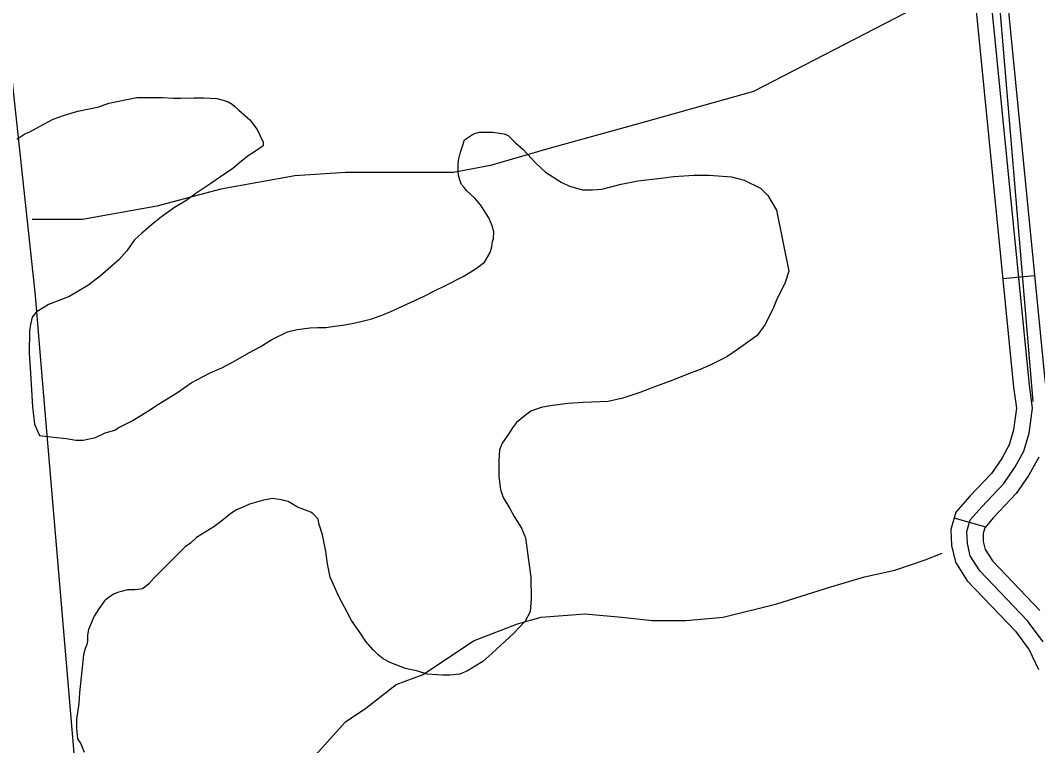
# Model space of a CAD drawing. Extents: x 3187622 to 3225504, y 800805 to 826213.
# Drawn here: x 3199818 to 3200774, y 806925 to 807608 of the extents above; entities that cross this region are included whole.
import ezdxf

# ---------------------------------------------------------------- set-up
doc = ezdxf.new("R2010")
doc.units = 0
for name, color, linetype in [('V-ROAD-CNTR', 7, 'Continuous'), ('V-SITE-VEGE', 7, 'Continuous'), ('V-TOPO-SHOR', 7, 'Continuous')]:
    doc.layers.add(name, color=color, linetype=linetype)

msp = doc.modelspace()

# ---------------------------------------------------------------- linework, layer by layer
at = {"layer": 'V-ROAD-CNTR'}
for p, q in [((3200771.39, 807367.33), (3200741.54, 807364.37)), ((3200724.72, 807131.2), (3200695.9, 807139.52))]:
    msp.add_line(p, q, dxfattribs=at)
for points in [[(3200779.42, 807023.2), (3200764.84, 807042.78), (3200720.02, 807089.89), (3200710.98, 807103.97), (3200708.27, 807115.59), (3200707.86, 807126.86), (3200711.01, 807137.79), (3200721.72, 807150.07), (3200742.57, 807171.93), (3200753.32, 807187.69), (3200761.49, 807202.46), (3200766.29, 807219.19), (3200769.62, 807242.81), (3200766.51, 807264.44), (3200731.18, 807620.89)], [(3200746.13, 807622.14), (3200781.41, 807266.25)], [(3200716.23, 807619.64), (3200751.62, 807262.64), (3200754.47, 807242.79), (3200751.58, 807222.32), (3200747.54, 807208.23), (3200740.54, 807195.56), (3200730.87, 807181.4), (3200710.64, 807160.18), (3200697.53, 807145.15), (3200692.78, 807128.71), (3200693.33, 807113.59), (3200696.96, 807098.04), (3200708.16, 807080.59), (3200753.35, 807033.1), (3200766.45, 807015.5), (3200775, 806996.9)], [(3200775.44, 807196.68), (3200766.11, 807179.82), (3200754.28, 807162.47), (3200732.81, 807139.95), (3200724.5, 807130.44), (3200722.93, 807125), (3200723.2, 807117.58), (3200725, 807109.9), (3200731.87, 807099.2), (3200776.33, 807052.47)]]:
    msp.add_lwpolyline(points, dxfattribs=at)
at = {"layer": 'V-SITE-VEGE'}
for p, q in [((3199900.73, 807529.85), (3199927.1, 807535.01)), ((3199927.1, 807535.01), (3199950.81, 807534.9)), ((3199950.81, 807534.9), (3199961.35, 807534.33)), ((3199961.35, 807534.33), (3199968.19, 807534.3)), ((3199968.19, 807534.3), (3199980.84, 807534.77)), ((3199980.84, 807534.77), (3199989.8, 807534.73)), ((3199989.8, 807534.73), (3200002.44, 807534.15)), ((3199871.72, 807522.08), (3199891.24, 807526.21)), ((3199891.24, 807526.21), (3199900.73, 807529.85)), ((3200002.44, 807534.15), (3200008.23, 807532.54)), ((3200008.23, 807532.54), (3200012.96, 807530.94)), ((3200012.96, 807530.94), (3200016.64, 807528.82)), ((3200016.64, 807528.82), (3200019.27, 807526.7)), ((3200019.27, 807526.7), (3200022.94, 807522.99)), ((3199848.51, 807514.8), (3199859.06, 807518.45)), ((3199859.06, 807518.45), (3199871.72, 807522.08)), ((3200022.94, 807522.99), (3200033.44, 807513.99)), ((3199826.33, 807502.78), (3199839, 807509.58)), ((3199839, 807509.58), (3199848.51, 807514.8)), ((3200033.44, 807513.99), (3200040.25, 807505.01)), ((3199814.18, 807495.99), (3199821.58, 807500.7)), ((3199821.58, 807500.7), (3199826.33, 807502.78)), ((3200040.25, 807505.01), (3200045.99, 807492.86)), ((3200235.14, 807495.2), (3200243.6, 807500.96)), ((3200243.6, 807500.96), (3200249.4, 807502.51)), ((3200249.4, 807502.51), (3200262.05, 807502.45)), ((3200262.05, 807502.45), (3200272.58, 807500.83)), ((3200272.58, 807500.83), (3200276.26, 807499.23)), ((3200276.26, 807499.23), (3200283.08, 807492.35)), ((3200045.97, 807489.7), (3200038.58, 807484.46)), ((3200045.99, 807492.86), (3200045.97, 807489.7)), ((3200231.41, 807483.62), (3200233.01, 807488.36)), ((3200233.01, 807488.36), (3200235.14, 807495.2)), ((3200283.08, 807492.35), (3200290.43, 807486)), ((3200031.71, 807480.28), (3200023.77, 807473.47)), ((3200038.58, 807484.46), (3200031.71, 807480.28)), ((3200229.25, 807472.57), (3200229.8, 807477.31)), ((3200229.8, 807477.31), (3200231.41, 807483.62)), ((3200290.43, 807486), (3200302.49, 807473.3)), ((3200017.43, 807468.23), (3200005.81, 807460.37)), ((3200023.77, 807473.47), (3200017.43, 807468.23)), ((3200229.22, 807465.72), (3200229.25, 807472.57)), ((3200302.49, 807473.3), (3200311.41, 807464.83)), ((3200005.81, 807460.37), (3199996.82, 807454.09)), ((3200229.73, 807462.03), (3200229.22, 807465.72)), ((3200230.76, 807457.28), (3200229.73, 807462.03)), ((3200311.41, 807464.83), (3200326.12, 807455.28)), ((3200398.3, 807456.55), (3200419.92, 807459.09)), ((3200419.92, 807459.09), (3200432.04, 807460.61)), ((3200432.04, 807460.61), (3200451.02, 807462.11)), ((3200451.02, 807462.11), (3200465.24, 807462.05)), ((3200465.24, 807462.05), (3200486.31, 807460.38)), ((3200486.31, 807460.38), (3200498.41, 807457.16)), ((3199996.82, 807454.09), (3199982.55, 807444.67)), ((3200232.32, 807453.06), (3200230.76, 807457.28)), ((3200234.95, 807450.41), (3200232.32, 807453.06)), ((3200237.57, 807447.24), (3200234.95, 807450.41)), ((3200326.12, 807455.28), (3200334, 807451.56)), ((3200334, 807451.56), (3200346.11, 807448.34)), ((3200346.11, 807448.34), (3200355.59, 807448.3)), ((3200355.59, 807448.3), (3200364.55, 807448.79)), ((3200364.55, 807448.79), (3200382.48, 807453.45)), ((3200382.48, 807453.45), (3200398.3, 807456.55)), ((3200498.41, 807457.16), (3200513.66, 807449.72)), ((3200513.66, 807449.72), (3200520.48, 807442.84)), ((3199982.55, 807444.67), (3199973.04, 807437.86)), ((3200244.91, 807440.36), (3200237.57, 807447.24)), ((3200250.16, 807434.01), (3200244.91, 807440.36)), ((3200520.48, 807442.84), (3200528.85, 807429.1)), ((3199962.47, 807431.58), (3199950.32, 807422.68)), ((3199973.04, 807437.86), (3199962.47, 807431.58)), ((3200258.01, 807421.86), (3200250.16, 807434.01)), ((3200528.85, 807429.1), (3200540.19, 807371.63)), ((3199950.32, 807422.68), (3199942.39, 807416.4)), ((3200261.14, 807414.47), (3200258.01, 807421.86)), ((3199942.39, 807416.4), (3199931.81, 807407.48)), ((3200262.69, 807408.67), (3200261.14, 807414.47)), ((3199924.93, 807401.19), (3199917.51, 807390.69)), ((3199931.81, 807407.48), (3199924.93, 807401.19)), ((3200261.6, 807399.72), (3200262.66, 807402.35)), ((3200262.66, 807402.35), (3200262.69, 807408.67)), ((3200259.44, 807389.19), (3200261.04, 807394.45)), ((3200261.04, 807394.45), (3200261.6, 807399.72)), ((3199910.1, 807382.29), (3199892.65, 807367.08)), ((3199917.51, 807390.69), (3199910.1, 807382.29)), ((3200254.13, 807380.26), (3200259.44, 807389.19)), ((3200234.06, 807366.65), (3200245.15, 807373.44)), ((3200245.15, 807373.44), (3200254.13, 807380.26)), ((3199892.65, 807367.08), (3199881.01, 807358.18)), ((3200216.63, 807357.77), (3200234.06, 807366.65)), ((3200540.19, 807371.63), (3200536.45, 807360.05)), ((3199881.01, 807358.18), (3199864.11, 807348.24)), ((3200196.56, 807347.84), (3200207.65, 807353.59)), ((3200207.65, 807353.59), (3200216.63, 807357.77)), ((3200536.45, 807360.05), (3200529.01, 807345.33)), ((3199855.67, 807344.59), (3199844.06, 807340.43)), ((3199864.11, 807348.24), (3199855.67, 807344.59)), ((3200165.94, 807333.75), (3200196.56, 807347.84)), ((3200529.01, 807345.33), (3200525.28, 807335.86)), ((3199841.41, 807338.86), (3199832.44, 807333.1)), ((3199844.06, 807340.43), (3199841.41, 807338.86)), ((3200158.55, 807330.62), (3200165.94, 807333.75)), ((3200525.28, 807335.86), (3200517.84, 807321.14)), ((3199828.73, 807328.38), (3199827.12, 807321.54)), ((3199832.44, 807333.1), (3199828.73, 807328.38)), ((3200131.12, 807322.84), (3200148, 807326.98)), ((3200148, 807326.98), (3200158.55, 807330.62)), ((3199826.04, 807315.74), (3199825.94, 807294.67)), ((3199827.12, 807321.54), (3199826.04, 807315.74)), ((3200054.13, 807307.37), (3200068.92, 807314.68)), ((3200068.92, 807314.68), (3200077.88, 807316.75)), ((3200077.88, 807316.75), (3200090.01, 807318.28)), ((3200090.01, 807318.28), (3200096.86, 807318.77)), ((3200096.86, 807318.77), (3200104.76, 807318.74)), ((3200104.76, 807318.74), (3200111.09, 807319.76)), ((3200111.09, 807319.76), (3200122.69, 807321.29)), ((3200122.69, 807321.29), (3200131.12, 807322.84)), ((3200517.84, 807321.14), (3200510.42, 807311.17)), ((3200043.04, 807300.57), (3200054.13, 807307.37)), ((3200510.42, 807311.17), (3200492.98, 807298.6)), ((3200032.47, 807294.82), (3200043.04, 807300.57)), ((3200492.98, 807298.6), (3200481.88, 807291.27)), ((3199825.94, 807294.67), (3199826.91, 807275.7)), ((3200007.12, 807280.71), (3200017.69, 807286.46)), ((3200017.69, 807286.46), (3200032.47, 807294.82)), ((3200481.88, 807291.27), (3200467.62, 807283.96)), ((3199978.08, 807266.61), (3199996.04, 807276.01)), ((3199996.04, 807276.01), (3200007.12, 807280.71)), ((3200457.06, 807279.26), (3200445.98, 807275.09)), ((3200467.62, 807283.96), (3200457.06, 807279.26)), ((3199826.91, 807275.7), (3199828.88, 807244.08)), ((3199965.4, 807257.71), (3199978.08, 807266.61)), ((3200432.79, 807269.88), (3200413.26, 807262.59)), ((3200445.98, 807275.09), (3200432.79, 807269.88)), ((3199947.44, 807246.72), (3199965.4, 807257.71)), ((3200401.12, 807257.9), (3200384.24, 807252.18)), ((3200413.26, 807262.59), (3200401.12, 807257.9)), ((3200346.81, 807248.13), (3200332.58, 807247.14)), ((3200370.52, 807249.08), (3200346.81, 807248.13)), ((3200384.24, 807252.18), (3200370.52, 807249.08)), ((3199828.88, 807244.08), (3199830.92, 807227.74)), ((3199922.61, 807231.02), (3199937.4, 807239.92)), ((3199937.4, 807239.92), (3199947.44, 807246.72)), ((3200297.78, 807239.92), (3200292.49, 807236.25)), ((3200307.28, 807243.56), (3200297.78, 807239.92)), ((3200315.71, 807245.11), (3200307.28, 807243.56)), ((3200332.58, 807247.14), (3200315.71, 807245.11)), ((3199915.74, 807227.36), (3199922.61, 807231.02)), ((3200284.03, 807229.44), (3200280.32, 807224.19)), ((3200292.49, 807236.25), (3200284.03, 807229.44)), ((3199830.92, 807227.74), (3199835.61, 807217.18)), ((3199888.29, 807215.37), (3199897.27, 807219.54)), ((3199897.27, 807219.54), (3199906.23, 807222.14)), ((3199906.23, 807222.14), (3199909.41, 807224.23)), ((3199909.41, 807224.23), (3199915.74, 807227.36)), ((3200280.32, 807224.19), (3200276.61, 807218.41)), ((3199835.61, 807217.18), (3199848.78, 807215.54)), ((3199848.78, 807215.54), (3199860.89, 807214.43)), ((3199860.89, 807214.43), (3199869.84, 807212.81)), ((3199869.84, 807212.81), (3199876.69, 807212.79)), ((3199876.69, 807212.79), (3199888.29, 807215.37)), ((3200270.77, 807210), (3200268.11, 807203.69)), ((3200276.61, 807218.41), (3200270.77, 807210)), ((3200268.11, 807203.69), (3200267.54, 807193.69)), ((3200267.54, 807193.69), (3200267.48, 807178.41)), ((3200267.48, 807178.41), (3200269, 807166.28)), ((3200269, 807166.28), (3200271.6, 807158.89)), ((3200032.91, 807152.56), (3200026.04, 807149.43)), ((3200046.09, 807156.2), (3200032.91, 807152.56)), ((3200054.53, 807157.74), (3200046.09, 807156.2)), ((3200062.95, 807156.65), (3200054.53, 807157.74)), ((3200069.27, 807155.04), (3200062.95, 807156.65)), ((3200078.2, 807149.73), (3200069.27, 807155.04)), ((3200271.6, 807158.89), (3200277.88, 807148.33)), ((3200015.48, 807143.68), (3200007.02, 807136.87)), ((3200020.77, 807147.35), (3200015.48, 807143.68)), ((3200026.04, 807149.43), (3200020.77, 807147.35)), ((3200090.83, 807144.93), (3200078.2, 807149.73)), ((3200092.93, 807143.34), (3200090.83, 807144.93)), ((3200097.65, 807138.58), (3200092.93, 807143.34)), ((3200277.88, 807148.33), (3200282.06, 807140.94)), ((3200007.02, 807136.87), (3199999.62, 807131.11)), ((3200098.68, 807133.31), (3200097.65, 807138.58)), ((3200101.8, 807123.81), (3200098.68, 807133.31)), ((3200282.06, 807140.94), (3200288.86, 807129.84)), ((3199999.62, 807131.11), (3199983.24, 807121.17)), ((3200102.31, 807120.65), (3200101.8, 807123.81)), ((3200288.86, 807129.84), (3200292.51, 807120.87)), ((3199977.42, 807115.93), (3199972.67, 807112.26)), ((3199983.24, 807121.17), (3199977.42, 807115.93)), ((3200104.89, 807107.99), (3200102.31, 807120.65)), ((3200292.51, 807120.87), (3200295.58, 807099.78)), ((3199972.67, 807112.26), (3199943.03, 807082.88)), ((3200106.42, 807096.39), (3200104.89, 807107.99)), ((3200109, 807083.74), (3200106.42, 807096.39)), ((3200295.58, 807099.78), (3200297.62, 807083.96)), ((3199938.27, 807077.64), (3199934.56, 807074.49)), ((3199943.03, 807082.88), (3199938.27, 807077.64)), ((3200112.13, 807076.87), (3200109, 807083.74)), ((3200116.3, 807066.84), (3200112.13, 807076.87)), ((3200297.62, 807083.96), (3200298.06, 807063.41)), ((3199905.03, 807067.77), (3199899.75, 807064.1)), ((3199908.73, 807069.33), (3199905.03, 807067.77)), ((3199918.22, 807071.93), (3199908.73, 807069.33)), ((3199925.07, 807071.9), (3199918.22, 807071.93)), ((3199928.23, 807072.41), (3199925.07, 807071.9)), ((3199932.45, 807072.92), (3199928.23, 807072.41)), ((3199934.56, 807074.49), (3199932.45, 807072.92)), ((3200119.96, 807060.51), (3200116.3, 807066.84)), ((3199896.58, 807061.49), (3199891.27, 807054.13)), ((3199899.75, 807064.1), (3199896.58, 807061.49)), ((3200125.19, 807050.47), (3200119.96, 807060.51)), ((3200298.06, 807063.41), (3200296.95, 807051.3)), ((3199887.03, 807047.3), (3199881.7, 807034.68)), ((3199891.27, 807054.13), (3199887.03, 807047.3)), ((3200128.84, 807043.08), (3200125.19, 807050.47)), ((3200296.95, 807051.3), (3200292.17, 807042.37)), ((3200137.22, 807031.45), (3200128.84, 807043.08)), ((3200292.17, 807042.37), (3200281.58, 807031.35)), ((3199880.63, 807029.42), (3199880.6, 807023.62)), ((3199881.7, 807034.68), (3199880.63, 807029.42)), ((3200142.46, 807023.53), (3200137.22, 807031.45)), ((3200281.58, 807031.35), (3200260.95, 807011.94)), ((3199880.06, 807020.46), (3199878.46, 807016.78)), ((3199880.6, 807023.62), (3199880.06, 807020.46)), ((3200149.27, 807015.59), (3200142.46, 807023.53)), ((3199876.86, 807010.99), (3199875.75, 806998.88)), ((3199878.46, 807016.78), (3199876.86, 807010.99)), ((3200153.99, 807010.83), (3200149.27, 807015.59)), ((3200158.72, 807007.12), (3200153.99, 807010.83)), ((3200260.95, 807011.94), (3200252.49, 807004.61)), ((3199875.75, 806998.88), (3199873.02, 806975.18)), ((3200166.08, 807003.4), (3200158.72, 807007.12)), ((3200179.75, 806998.08), (3200166.08, 807003.4)), ((3200252.49, 807004.61), (3200238.22, 806995.71)), ((3200191.33, 806995.39), (3200179.75, 806998.08)), ((3200200.28, 806992.71), (3200191.33, 806995.39)), ((3200214.5, 806991.6), (3200200.28, 806992.71)), ((3200221.87, 806991.57), (3200214.5, 806991.6)), ((3200230.83, 806992.58), (3200221.87, 806991.57)), ((3200238.22, 806995.71), (3200230.83, 806992.58)), ((3199873.02, 806975.18), (3199872.44, 806965.18)), ((3199872.44, 806965.18), (3199870.27, 806950.43)), ((3199870.27, 806950.43), (3199870.23, 806941.47)), ((3199870.23, 806941.47), (3199871.24, 806931.99)), ((3199871.24, 806931.99), (3199874.39, 806927.23)), ((3199874.39, 806927.23), (3199877.51, 806919.32))]:
    msp.add_line(p, q, dxfattribs=at)
at = {"layer": 'V-TOPO-SHOR'}
msp.add_line((3200770.03, 807249.07), (3200731.99, 807702.38), dxfattribs=at)
for points in [[(3199895.11, 806600.81), (3199838.05, 807272.85), (3199831.71, 807348.93), (3199761.97, 807995.6), (3199850.73, 808179.46)], [(3200697.12, 807638.98), (3200506.92, 807540.71), (3200405.48, 807512.18), (3200313.55, 807486.82), (3200259.66, 807470.97), (3200224.79, 807464.63), (3200167.73, 807464.63), (3200123.35, 807464.63), (3200075.8, 807461.46), (3200006.06, 807448.78), (3199945.83, 807432.93), (3199876.09, 807420.25), (3199847.56, 807420.25), (3199828.54, 807420.25)], [(3199882.43, 806817.95), (3199977.53, 806846.48), (3200031.42, 806862.33), (3200066.29, 806890.86), (3200094.82, 806916.22), (3200123.35, 806947.92), (3200142.37, 806960.6), (3200170.9, 806982.79), (3200196.26, 806992.3), (3200243.81, 807024), (3200285.02, 807039.85), (3200307.21, 807046.19), (3200348.42, 807049.36), (3200383.29, 807046.19), (3200411.82, 807043.02), (3200443.52, 807043.02), (3200478.39, 807046.19), (3200529.11, 807058.87), (3200579.83, 807074.72), (3200611.53, 807084.23), (3200640.06, 807090.57), (3200668.59, 807100.08), (3200684.44, 807106.42)]]:
    msp.add_lwpolyline(points, dxfattribs=at)

doc.saveas('drawing.dxf')
